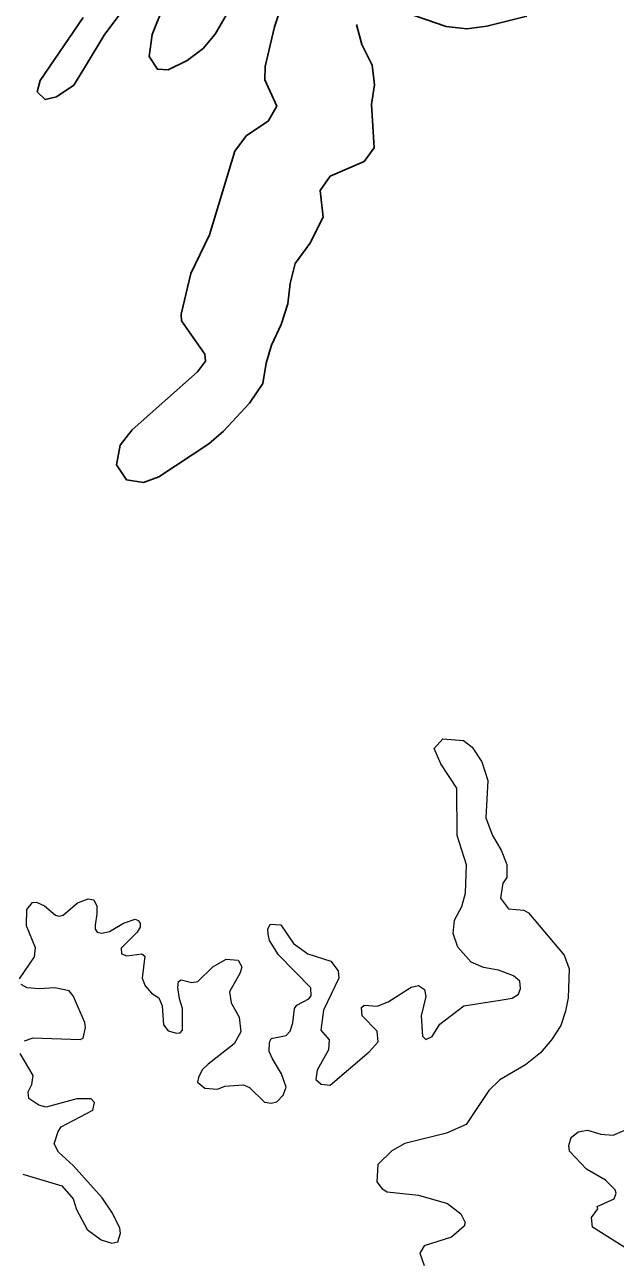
# Model space of a CAD drawing. Extents: x 499.9 to 555.3, y 9281.5 to 9336.8.
# Drawn here: x 506.536 to 508.495, y 9292.653 to 9296.755 of the extents above; entities that cross this region are included whole.
import ezdxf

# ---------------------------------------------------------------- set-up
doc = ezdxf.new("R2010")
doc.units = 0
doc.header["$LTSCALE"] = 0.064
doc.layers.add('1', color=7, linetype='Continuous', lineweight=25)
doc.layers.add('2', color=7, linetype='Continuous', lineweight=13)

msp = doc.modelspace()

# ---------------------------------------------------------------- linework, layer by layer
at = {"layer": '1'}
for points in [[(507.4123, 9296.892), (507.3644, 9296.7484), (507.3333, 9296.6168), (507.3323, 9296.5724), (507.3723, 9296.4855), (507.3441, 9296.4354), (507.2713, 9296.3874), (507.2331, 9296.3364), (507.1493, 9296.0586), (507.0869, 9295.9299), (507.0549, 9295.7955), (507.0564, 9295.774), (507.1337, 9295.6625), (507.1355, 9295.6395), (507.1088, 9295.6045), (506.8923, 9295.4117), (506.8525, 9295.3616), (506.8403, 9295.2958), (506.8735, 9295.2467), (506.9303, 9295.2381), (506.9813, 9295.2568), (507.1463, 9295.3653), (507.1957, 9295.4082), (507.2822, 9295.5011), (507.3257, 9295.5654), (507.3365, 9295.6331), (507.3543, 9295.6927), (507.3864, 9295.7616), (507.4093, 9295.8298), (507.4161, 9295.8973), (507.4334, 9295.9633), (507.4816, 9296.0303), (507.5255, 9296.117), (507.5157, 9296.2059), (507.5493, 9296.2532), (507.6618, 9296.3013), (507.6955, 9296.3471), (507.6867, 9296.4903), (507.696, 9296.5562), (507.6883, 9296.621), (507.6548, 9296.69), (507.6361, 9296.7559)], [(506.7375, 9296.6179), (506.7992, 9296.7202), (506.8912, 9296.844)], [(507.0003, 9296.8245), (506.9587, 9296.723), (506.9484, 9296.6494), (506.9764, 9296.608), (507.0117, 9296.6058), (507.0753, 9296.6359), (507.1284, 9296.6762), (507.1677, 9296.7234), (507.2473, 9296.8618)], [(507.799, 9296.7953), (507.9341, 9296.7492), (508.0026, 9296.741), (508.0685, 9296.7504), (508.2014, 9296.7837)], [(506.7298, 9296.7791), (506.5876, 9296.5702), (506.5776, 9296.5324), (506.6036, 9296.5067), (506.6418, 9296.5163), (506.6996, 9296.5549), (506.7375, 9296.6179)]]:
    msp.add_lwpolyline(points, dxfattribs=at)
at = {"layer": '2'}
for points in [[(507.6527, 9293.497), (507.6625, 9293.5051), (507.7048, 9293.502), (507.7416, 9293.5158), (507.8176, 9293.5643), (507.8424, 9293.57), (507.8625, 9293.5568), (507.8666, 9293.5337), (507.8506, 9293.4695), (507.8554, 9293.4025), (507.8671, 9293.3912), (507.8874, 9293.4009), (507.9132, 9293.4421), (507.9931, 9293.5031), (508.1134, 9293.5219), (508.1528, 9293.5288), (508.1735, 9293.5411), (508.181, 9293.5603), (508.1779, 9293.5851), (508.1573, 9293.6029), (508.1075, 9293.6211), (508.0583, 9293.6297), (508.0168, 9293.6482), (507.9732, 9293.6979), (507.9573, 9293.7423), (507.9621, 9293.7869), (507.9859, 9293.8323), (507.9984, 9293.8761), (508.0016, 9293.9707), (507.97, 9294.067), (507.9697, 9294.224), (507.9162, 9294.3051), (507.8938, 9294.3563), (507.9224, 9294.3882), (507.9915, 9294.3821), (508.0204, 9294.3603), (508.0525, 9294.3121), (508.0717, 9294.2498), (508.0656, 9294.1261), (508.0874, 9294.0676), (508.1165, 9294.0186), (508.1351, 9293.9715), (508.1352, 9293.9279), (508.1222, 9293.9094), (508.1137, 9293.8595), (508.1408, 9293.8245), (508.1918, 9293.8203), (508.2067, 9293.8109), (508.3249, 9293.6708), (508.3419, 9293.6254), (508.339, 9293.5291), (508.3294, 9293.4849), (508.3138, 9293.4375), (508.2838, 9293.3897), (508.2468, 9293.3477), (508.1967, 9293.3075), (508.1115, 9293.258), (508.0754, 9293.2224), (508, 9293.1091), (507.9347, 9293.0812), (507.7973, 9293.0464), (507.7535, 9293.0228), (507.7069, 9292.9769), (507.7039, 9292.9193), (507.7212, 9292.8965), (507.7384, 9292.8862), (507.8418, 9292.8751), (507.9379, 9292.8479), (507.9829, 9292.8137), (507.9966, 9292.7843), (507.994, 9292.7728), (507.9516, 9292.7364), (507.8607, 9292.7076), (507.8462, 9292.6829), (507.8614, 9292.6417)], [(506.5193, 9293.5925), (506.5686, 9293.6653), (506.5721, 9293.6949), (506.5424, 9293.7679), (506.5437, 9293.8225), (506.5625, 9293.8451)], [(506.5625, 9293.8451), (506.5757, 9293.847), (506.6017, 9293.8342), (506.6379, 9293.8033), (506.65, 9293.8005), (506.6639, 9293.803)], [(506.6639, 9293.803), (506.7117, 9293.8443), (506.7468, 9293.8581), (506.7658, 9293.8542), (506.7751, 9293.8334), (506.7758, 9293.8079), (506.7701, 9293.7704), (506.7696, 9293.7566), (506.7764, 9293.7473), (506.7916, 9293.744), (506.8175, 9293.749), (506.8638, 9293.7772), (506.9024, 9293.7901), (506.9128, 9293.7862), (506.9191, 9293.7772), (506.9188, 9293.7638), (506.9096, 9293.7473), (506.8559, 9293.6944), (506.8567, 9293.6752), (506.8753, 9293.6687), (506.9241, 9293.6758), (506.9341, 9293.6672), (506.9254, 9293.595), (506.936, 9293.5697), (506.9566, 9293.5451), (506.981, 9293.5296), (506.9926, 9293.5028), (506.997, 9293.4403), (507.0125, 9293.4197), (507.0398, 9293.4118), (507.0523, 9293.4129), (507.059, 9293.422), (507.0595, 9293.4939), (507.0495, 9293.5256), (507.0439, 9293.5636), (507.0461, 9293.584), (507.0556, 9293.5895), (507.091, 9293.58), (507.1103, 9293.5834), (507.1599, 9293.6324), (507.2039, 9293.6576), (507.2439, 9293.6545), (507.2561, 9293.6317), (507.2507, 9293.6125), (507.2157, 9293.5496), (507.2207, 9293.5125), (507.2471, 9293.4654), (507.2531, 9293.417), (507.2313, 9293.3765), (507.1443, 9293.3094), (507.125, 9293.2903), (507.1126, 9293.2656), (507.1093, 9293.2496), (507.1335, 9293.2299), (507.1754, 9293.2268), (507.1998, 9293.2367), (507.2619, 9293.2416), (507.2815, 9293.232), (507.3319, 9293.1838), (507.3533, 9293.1804), (507.3723, 9293.1847), (507.3931, 9293.2071), (507.4028, 9293.233), (507.3873, 9293.2777), (507.3577, 9293.3268), (507.3468, 9293.3513), (507.3482, 9293.3813), (507.3532, 9293.3951), (507.4034, 9293.4043), (507.4168, 9293.4189), (507.4251, 9293.4462), (507.4307, 9293.4938), (507.4387, 9293.5051), (507.4785, 9293.5262), (507.486, 9293.5366), (507.4854, 9293.5629), (507.3779, 9293.6724), (507.3478, 9293.72), (507.3431, 9293.7407), (507.3427, 9293.7569), (507.3498, 9293.7736), (507.3852, 9293.7715), (507.4279, 9293.7101), (507.475, 9293.6757), (507.5515, 9293.6505), (507.576, 9293.6188), (507.5781, 9293.5949), (507.5271, 9293.4889), (507.5179, 9293.4222), (507.5461, 9293.3904), (507.5436, 9293.3571), (507.506, 9293.2901), (507.5022, 9293.2584), (507.5196, 9293.2428), (507.5494, 9293.2398)], [(506.536, 9293.3873), (506.5638, 9293.3969), (506.72, 9293.3911), (506.73, 9293.3963), (506.7378, 9293.431), (506.7355, 9293.4478), (506.6968, 9293.5365), (506.6835, 9293.5526), (506.6361, 9293.5624), (506.5845, 9293.5596), (506.5439, 9293.5627), (506.5242, 9293.5735)], [(507.5494, 9293.2398), (507.6786, 9293.3509), (507.7082, 9293.3835), (507.7054, 9293.419), (507.6554, 9293.4699), (507.6527, 9293.497)], [(506.5303, 9292.9448), (506.6589, 9292.9061), (506.6965, 9292.8637), (506.7081, 9292.8281), (506.7436, 9292.7616), (506.7892, 9292.7277), (506.8254, 9292.7162), (506.8454, 9292.7208), (506.8539, 9292.7492), (506.8521, 9292.7659), (506.8271, 9292.816), (506.7926, 9292.8664), (506.6969, 9292.9742), (506.6479, 9293.0182), (506.6334, 9293.0458), (506.6467, 9293.0865), (506.6576, 9293.1014), (506.762, 9293.1576), (506.7674, 9293.183), (506.7565, 9293.1947), (506.7086, 9293.1945), (506.6076, 9293.1665), (506.5835, 9293.1733), (506.5502, 9293.1956), (506.5475, 9293.2178), (506.5596, 9293.2427), (506.564, 9293.2719), (506.5215, 9293.345)], [(508.5389, 9292.6938), (508.4195, 9292.7696), (508.4159, 9292.8016), (508.4366, 9292.8306), (508.4353, 9292.8382), (508.4911, 9292.8637), (508.4979, 9292.8819), (508.4943, 9292.893), (508.4622, 9292.9252), (508.399, 9292.9614), (508.3433, 9293.0216), (508.3408, 9293.0403), (508.3484, 9293.0663), (508.3722, 9293.0852), (508.4028, 9293.0911), (508.4473, 9293.0772), (508.4879, 9293.0741), (508.5269, 9293.0913)]]:
    msp.add_lwpolyline(points, dxfattribs=at)

doc.saveas('drawing.dxf')
